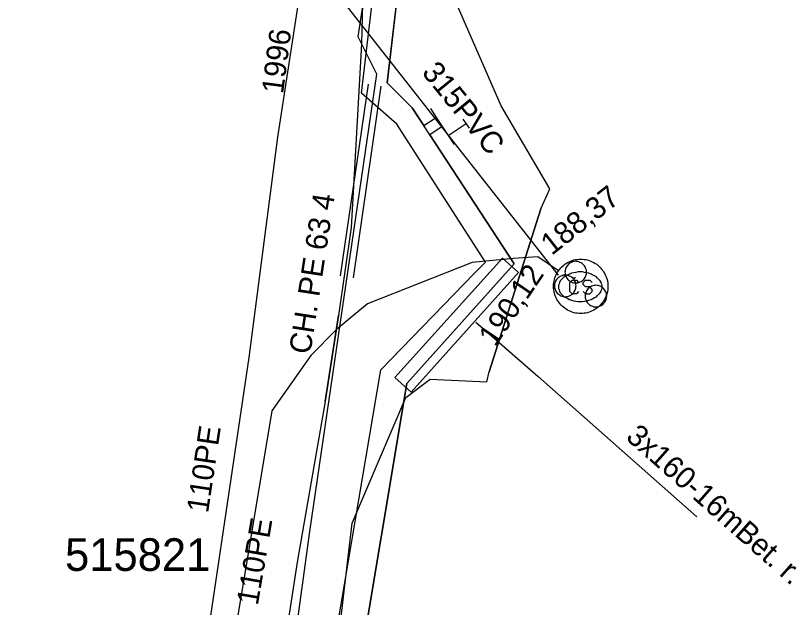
# Model space of a CAD drawing. Extents: x -746464 to -745690, y -1051581 to -1049993.
# Drawn here: x -745947.08 to -745911.13, y -1050989.69 to -1050962.47 of the extents above; entities that cross this region are included whole.
import ezdxf

# ---------------------------------------------------------------- set-up
doc = ezdxf.new("R2010")
doc.units = 0
for name, color, linetype in [('04_CETIN_sdelovaci_podzem', 7, 'Continuous'), ('45_Eltodo_chranicka', 7, 'Continuous'), ('45_Eltodo_popisy', 7, 'Continuous'), ('45_Eltodo_vedeni_NN_zemni', 7, 'Continuous'), ('48_Prazs_plynarenska_STL', 7, 'Continuous'), ('48_Prazs_plynarenska_STL_chranicka', 7, 'Continuous'), ('48_Prazs_plynarenska_STL_popisy', 7, 'Continuous'), ('51_PVaK_kanal_jednotna_overena poloha_rad', 7, 'Continuous'), ('51_PVaK_kanal_negravitacni_overena poloha', 7, 'Continuous'), ('51_PVaK_kanal_objekty', 7, 'Continuous'), ('51_PVaK_kanal_popisy', 7, 'Continuous'), ('51_PVaK_vodovod_overena poloha_rad', 7, 'Continuous'), ('51_PVaK_vodovod_popisy', 7, 'Continuous'), ('55_PREdi_chranicky', 7, 'Continuous'), ('55_PREdi_NN', 7, 'Continuous'), ('55_PREdi_NN_pripojovaci_misto', 7, 'Continuous'), ('55_PREdi_stavby_popisy', 7, 'Continuous')]:
    doc.layers.add(name, color=color, linetype=linetype)

msp = doc.modelspace()

# ---------------------------------------------------------------- linework, layer by layer
at = {"layer": '04_CETIN_sdelovaci_podzem'}
for points in [[(-745935.44, -1051011.78), (-745933.08, -1050998.46), (-745931.59, -1050985.81), (-745929.11, -1050980.04), (-745927.99, -1050979.19), (-745925.39, -1050979.32), (-745925.27, -1050978.86), (-745922.89, -1050971.35), (-745922.49, -1050970.43), (-745924.73, -1050966.62), (-745927.06, -1050961.26), (-745927.77, -1050956.54), (-745928.49, -1050954.94), (-745927.95, -1050949.17), (-745926.9, -1050938.73)], [(-745922.89, -1050971.35), (-745925.27, -1050978.86)]]:
    msp.add_lwpolyline(points, dxfattribs=at)
at = {"layer": '45_Eltodo_chranicka'}
for points in [[(-745930.853, -1050965.625), (-745932.13, -1050974.437)], [(-745930.259, -1050965.711), (-745931.536, -1050974.523)]]:
    msp.add_lwpolyline(points, dxfattribs=at)
at = {"layer": '45_Eltodo_vedeni_NN_zemni'}
for points in [[(-745933.528, -1050986.207), (-745930.448, -1050965.155), (-745931.301, -1050963.448), (-745930.562, -1050958.466)], [(-745937.853, -1051017.666), (-745933.528, -1050986.207)]]:
    msp.add_lwpolyline(points, dxfattribs=at)
at = {"layer": '48_Prazs_plynarenska_STL'}
msp.add_lwpolyline([(-745924.24, -1050897.439), (-745924.39, -1050898.5), (-745926.58, -1050914.43), (-745928.11, -1050927.89), (-745929.03, -1050935.56), (-745929.042, -1050935.678), (-745929.45, -1050939.54), (-745929.68, -1050942.17), (-745930.6, -1050952.07), (-745931.04, -1050958.72), (-745931.04, -1050959.41), (-745931.16, -1050963.77), (-745931.63, -1050972.21), (-745932.22, -1050976.26), (-745932.83, -1050980.22), (-745934.11, -1050987.61), (-745935.84, -1050998.78), (-745937.38, -1051010.18), (-745934.03, -1051011.36), (-745934.04, -1051011.96)], dxfattribs=at)
at = {"layer": '48_Prazs_plynarenska_STL_chranicka'}
msp.add_lwpolyline([(-745932.829, -1050980.22), (-745932.22, -1050976.259)], dxfattribs=at)
at = {"layer": '51_PVaK_kanal_jednotna_overena poloha_rad'}
msp.add_line((-745932.4, -1050961.31), (-745922.1, -1050974.41), dxfattribs=at)
at = {"layer": '51_PVaK_kanal_negravitacni_overena poloha'}
msp.add_lwpolyline([(-745922.09, -1050974.21), (-745923.04, -1050973.57), (-745924.15, -1050973.64), (-745926.06, -1050973.83), (-745930.88, -1050975.73), (-745932.31, -1050976.91), (-745933.49, -1050978.11), (-745935.29, -1050980.65), (-745937.09, -1050991.54), (-745940.03, -1051010.79), (-745942.5, -1051021.59), (-745944.17, -1051024.12), (-745946.392, -1051026.536)], dxfattribs=at)
at = {"layer": '51_PVaK_kanal_objekty'}
for q in [(-745921.44, -1050974.5), (-745921.3, -1050974.5)]:
    msp.add_line((-745921.38, -1050974.56), q, dxfattribs=at)
msp.add_lwpolyline([(-745919.809, -1050974.92), (-745919.812, -1050974.999), (-745919.819, -1050975.077), (-745919.831, -1050975.154), (-745919.848, -1050975.231), (-745919.87, -1050975.307), (-745919.897, -1050975.381), (-745919.928, -1050975.453), (-745919.964, -1050975.523), (-745920.004, -1050975.59), (-745920.048, -1050975.655), (-745920.096, -1050975.717), (-745920.148, -1050975.776), (-745920.204, -1050975.832), (-745920.263, -1050975.884), (-745920.325, -1050975.932), (-745920.39, -1050975.976), (-745920.457, -1050976.016), (-745920.527, -1050976.052), (-745920.6, -1050976.083), (-745920.673, -1050976.11), (-745920.749, -1050976.132), (-745920.826, -1050976.149), (-745920.903, -1050976.161), (-745920.981, -1050976.168), (-745921.06, -1050976.171), (-745921.139, -1050976.168), (-745921.217, -1050976.161), (-745921.294, -1050976.149), (-745921.371, -1050976.132), (-745921.447, -1050976.11), (-745921.521, -1050976.083), (-745921.593, -1050976.052), (-745921.663, -1050976.016), (-745921.73, -1050975.976), (-745921.795, -1050975.932), (-745921.857, -1050975.884), (-745921.916, -1050975.832), (-745921.972, -1050975.776), (-745922.024, -1050975.717), (-745922.072, -1050975.655), (-745922.116, -1050975.59), (-745922.156, -1050975.523), (-745922.192, -1050975.453), (-745922.223, -1050975.381), (-745922.25, -1050975.307), (-745922.272, -1050975.231), (-745922.289, -1050975.154), (-745922.301, -1050975.077), (-745922.308, -1050974.999), (-745922.311, -1050974.92), (-745922.308, -1050974.841), (-745922.301, -1050974.763), (-745922.289, -1050974.686), (-745922.272, -1050974.609), (-745922.25, -1050974.533), (-745922.223, -1050974.46), (-745922.192, -1050974.387), (-745922.156, -1050974.317), (-745922.116, -1050974.25), (-745922.072, -1050974.185), (-745922.024, -1050974.123), (-745921.972, -1050974.064), (-745921.916, -1050974.008), (-745921.857, -1050973.956), (-745921.795, -1050973.908), (-745921.73, -1050973.864), (-745921.663, -1050973.824), (-745921.593, -1050973.788), (-745921.521, -1050973.757), (-745921.447, -1050973.73), (-745921.371, -1050973.708), (-745921.294, -1050973.691), (-745921.217, -1050973.679), (-745921.139, -1050973.672), (-745921.06, -1050973.669), (-745920.981, -1050973.672), (-745920.903, -1050973.679), (-745920.826, -1050973.691), (-745920.749, -1050973.708), (-745920.673, -1050973.73), (-745920.6, -1050973.757), (-745920.527, -1050973.788), (-745920.457, -1050973.824), (-745920.39, -1050973.864), (-745920.325, -1050973.908), (-745920.263, -1050973.956), (-745920.204, -1050974.008), (-745920.148, -1050974.064), (-745920.096, -1050974.123), (-745920.048, -1050974.185), (-745920.004, -1050974.25), (-745919.964, -1050974.317), (-745919.928, -1050974.387), (-745919.897, -1050974.46), (-745919.87, -1050974.533), (-745919.848, -1050974.609), (-745919.831, -1050974.686), (-745919.819, -1050974.763), (-745919.812, -1050974.841)], close=True, dxfattribs=at)
for points in [[(-745920.79, -1050974.27), (-745920.8, -1050974.22), (-745920.8, -1050974.17), (-745920.82, -1050974.12), (-745920.84, -1050974.07), (-745920.86, -1050974.02), (-745920.89, -1050973.98), (-745920.92, -1050973.94), (-745920.96, -1050973.9), (-745921, -1050973.87), (-745921.04, -1050973.84), (-745921.09, -1050973.82), (-745921.14, -1050973.8), (-745921.19, -1050973.78), (-745921.24, -1050973.78), (-745921.29, -1050973.77), (-745921.34, -1050973.78), (-745921.39, -1050973.78), (-745921.44, -1050973.8), (-745921.49, -1050973.82), (-745921.54, -1050973.84), (-745921.58, -1050973.87), (-745921.62, -1050973.9), (-745921.66, -1050973.94), (-745921.69, -1050973.98), (-745921.72, -1050974.02), (-745921.74, -1050974.07), (-745921.76, -1050974.12), (-745921.78, -1050974.17), (-745921.78, -1050974.22), (-745921.79, -1050974.27), (-745921.78, -1050974.32), (-745921.78, -1050974.37), (-745921.76, -1050974.42), (-745921.74, -1050974.47), (-745921.72, -1050974.52), (-745921.69, -1050974.56), (-745921.66, -1050974.6), (-745921.62, -1050974.64), (-745921.58, -1050974.67), (-745921.54, -1050974.7), (-745921.49, -1050974.72), (-745921.44, -1050974.74), (-745921.39, -1050974.76), (-745921.34, -1050974.76), (-745921.29, -1050974.77), (-745921.24, -1050974.76), (-745921.19, -1050974.76), (-745921.14, -1050974.74), (-745921.09, -1050974.72), (-745921.04, -1050974.7), (-745921, -1050974.67), (-745920.96, -1050974.64), (-745920.92, -1050974.6), (-745920.89, -1050974.56), (-745920.86, -1050974.52), (-745920.84, -1050974.47), (-745920.82, -1050974.42), (-745920.8, -1050974.37), (-745920.8, -1050974.32), (-745920.79, -1050974.27)], [(-745921.27, -1050974.9), (-745921.28, -1050974.85), (-745921.28, -1050974.8), (-745921.3, -1050974.75), (-745921.32, -1050974.7), (-745921.34, -1050974.65), (-745921.37, -1050974.61), (-745921.4, -1050974.57), (-745921.44, -1050974.53), (-745921.48, -1050974.5), (-745921.52, -1050974.47), (-745921.57, -1050974.45), (-745921.62, -1050974.43), (-745921.67, -1050974.41), (-745921.72, -1050974.41), (-745921.77, -1050974.4), (-745921.82, -1050974.41), (-745921.87, -1050974.41), (-745921.92, -1050974.43), (-745921.97, -1050974.45), (-745922.02, -1050974.47), (-745922.06, -1050974.5), (-745922.1, -1050974.53), (-745922.14, -1050974.57), (-745922.17, -1050974.61), (-745922.2, -1050974.65), (-745922.22, -1050974.7), (-745922.24, -1050974.75), (-745922.26, -1050974.8), (-745922.26, -1050974.85), (-745922.27, -1050974.9), (-745922.26, -1050974.95), (-745922.26, -1050975), (-745922.24, -1050975.05), (-745922.22, -1050975.1), (-745922.2, -1050975.15), (-745922.17, -1050975.19), (-745922.14, -1050975.23), (-745922.1, -1050975.27), (-745922.06, -1050975.3), (-745922.02, -1050975.33), (-745921.97, -1050975.35), (-745921.92, -1050975.37), (-745921.87, -1050975.39), (-745921.82, -1050975.39), (-745921.77, -1050975.4), (-745921.72, -1050975.39), (-745921.67, -1050975.39), (-745921.62, -1050975.37), (-745921.57, -1050975.35), (-745921.52, -1050975.33), (-745921.48, -1050975.3), (-745921.44, -1050975.27), (-745921.4, -1050975.23), (-745921.37, -1050975.19), (-745921.34, -1050975.15), (-745921.32, -1050975.1), (-745921.3, -1050975.05), (-745921.28, -1050975), (-745921.28, -1050974.95), (-745921.27, -1050974.9)], [(-745922.08, -1050974.94), (-745922.08, -1050975.02), (-745922.06, -1050975.08), (-745922.04, -1050975.14), (-745922, -1050975.22), (-745921.94, -1050975.28), (-745921.88, -1050975.34), (-745921.82, -1050975.4), (-745921.74, -1050975.44), (-745921.66, -1050975.48), (-745921.58, -1050975.52), (-745921.48, -1050975.56), (-745921.38, -1050975.58), (-745921.28, -1050975.6), (-745921.18, -1050975.62), (-745921.08, -1050975.62), (-745920.98, -1050975.62), (-745920.88, -1050975.6), (-745920.78, -1050975.58), (-745920.68, -1050975.56), (-745920.58, -1050975.52), (-745920.5, -1050975.48), (-745920.42, -1050975.44), (-745920.34, -1050975.4), (-745920.28, -1050975.34), (-745920.22, -1050975.28), (-745920.16, -1050975.22), (-745920.12, -1050975.14), (-745920.1, -1050975.08), (-745920.08, -1050975.02), (-745920.08, -1050974.94), (-745920.08, -1050974.86), (-745920.1, -1050974.8), (-745920.12, -1050974.74), (-745920.16, -1050974.66), (-745920.22, -1050974.6), (-745920.28, -1050974.54), (-745920.34, -1050974.48), (-745920.42, -1050974.44), (-745920.5, -1050974.4), (-745920.58, -1050974.36), (-745920.68, -1050974.32), (-745920.78, -1050974.3), (-745920.88, -1050974.28), (-745920.98, -1050974.26), (-745921.08, -1050974.26), (-745921.18, -1050974.26), (-745921.28, -1050974.28), (-745921.38, -1050974.3), (-745921.48, -1050974.32), (-745921.58, -1050974.36), (-745921.66, -1050974.4), (-745921.74, -1050974.44), (-745921.82, -1050974.48), (-745921.88, -1050974.54), (-745921.94, -1050974.6), (-745922, -1050974.66), (-745922.04, -1050974.74), (-745922.06, -1050974.8), (-745922.08, -1050974.86), (-745922.08, -1050974.94)], [(-745921.16, -1050975.16), (-745921.26, -1050975.26), (-745921.46, -1050975.26), (-745921.56, -1050975.16), (-745921.56, -1050974.74), (-745921.46, -1050974.64), (-745921.26, -1050974.64), (-745921.16, -1050974.74)], [(-745920.94, -1050975.16), (-745920.84, -1050975.26), (-745920.64, -1050975.26), (-745920.54, -1050975.16), (-745920.54, -1050975.06), (-745920.64, -1050974.94), (-745920.84, -1050974.94), (-745920.94, -1050974.84), (-745920.94, -1050974.74), (-745920.84, -1050974.64), (-745920.64, -1050974.64), (-745920.54, -1050974.74)], [(-745919.86, -1050975.37), (-745919.87, -1050975.32), (-745919.87, -1050975.27), (-745919.89, -1050975.22), (-745919.91, -1050975.17), (-745919.93, -1050975.12), (-745919.96, -1050975.08), (-745919.99, -1050975.04), (-745920.03, -1050975), (-745920.07, -1050974.97), (-745920.11, -1050974.94), (-745920.16, -1050974.92), (-745920.21, -1050974.9), (-745920.26, -1050974.88), (-745920.31, -1050974.88), (-745920.36, -1050974.87), (-745920.41, -1050974.88), (-745920.46, -1050974.88), (-745920.51, -1050974.9), (-745920.56, -1050974.92), (-745920.61, -1050974.94), (-745920.65, -1050974.97), (-745920.69, -1050975), (-745920.73, -1050975.04), (-745920.76, -1050975.08), (-745920.79, -1050975.12), (-745920.81, -1050975.17), (-745920.83, -1050975.22), (-745920.85, -1050975.27), (-745920.85, -1050975.32), (-745920.86, -1050975.37), (-745920.85, -1050975.42), (-745920.85, -1050975.47), (-745920.83, -1050975.52), (-745920.81, -1050975.57), (-745920.79, -1050975.62), (-745920.76, -1050975.66), (-745920.73, -1050975.7), (-745920.69, -1050975.74), (-745920.65, -1050975.77), (-745920.61, -1050975.8), (-745920.56, -1050975.82), (-745920.51, -1050975.84), (-745920.46, -1050975.86), (-745920.41, -1050975.86), (-745920.36, -1050975.87), (-745920.31, -1050975.86), (-745920.26, -1050975.86), (-745920.21, -1050975.84), (-745920.16, -1050975.82), (-745920.11, -1050975.8), (-745920.07, -1050975.77), (-745920.03, -1050975.74), (-745919.99, -1050975.7), (-745919.96, -1050975.66), (-745919.93, -1050975.62), (-745919.91, -1050975.57), (-745919.89, -1050975.52), (-745919.87, -1050975.47), (-745919.87, -1050975.42), (-745919.86, -1050975.37)]]:
    msp.add_lwpolyline(points, dxfattribs=at)
at = {"layer": '51_PVaK_vodovod_overena poloha_rad'}
msp.add_lwpolyline([(-745930.78, -1050957.82), (-745933.39, -1050957.47), (-745935.02, -1050968.05), (-745936.34, -1050978.19), (-745938.53, -1050992.87), (-745941.27, -1051010.72), (-745942.84, -1051021.08), (-745945.52, -1051023.03)], dxfattribs=at)
at = {"layer": '55_PREdi_chranicky'}
msp.add_lwpolyline([(-745924.668, -1050973.618), (-745923.925, -1050974.287), (-745928.873, -1050979.787), (-745929.616, -1050979.118), (-745924.668, -1050973.618)], close=True, dxfattribs=at)
at = {"layer": '55_PREdi_NN'}
for points in [[(-745925.944, -1050974.322), (-745925.439, -1050973.802), (-745929.534, -1050967.465), (-745931.161, -1050966.035), (-745923.087, -1050897.794), (-745922.052, -1050897.675), (-745921.205, -1050897.823)], [(-745922.056, -1050950.276), (-745922.103, -1050950.737), (-745922.354, -1050951.788), (-745928.301, -1050951.171), (-745929.975, -1050965.56), (-745929.401, -1050966.13)], [(-745932.338, -1051022.282), (-745932.127, -1051008.162), (-745931.416, -1050993.444), (-745929.063, -1050979.386), (-745924.123, -1050973.879), (-745928.821, -1050966.705), (-745929.975, -1050965.56), (-745928.205, -1050950.605)], [(-745929.401, -1050966.13), (-745928.821, -1050966.705), (-745928.283, -1050967.526), (-745927.71, -1050967.149)], [(-745927.985, -1050966.731), (-745927.71, -1050967.149), (-745927.436, -1050967.567), (-745927.161, -1050967.985), (-745926.886, -1050968.402)], [(-745927.436, -1050967.567), (-745928.009, -1050967.944), (-745924.123, -1050973.879), (-745924.934, -1050974.783)], [(-745927.161, -1050967.985), (-745926.743, -1050967.71)], [(-745994.018, -1051019.111), (-745994.063, -1051020.123), (-745951.022, -1051022.089), (-745933.461, -1051022.259), (-745932.788, -1050993.628), (-745930.263, -1050978.766), (-745925.944, -1050974.322)], [(-745924.934, -1050974.783), (-745929.063, -1050979.386), (-745931.416, -1050993.444), (-745932.338, -1051022.282), (-745930.504, -1051024.117), (-745927.354, -1051025.768), (-745925.664, -1051026.298), (-745922.716, -1051026.624), (-745922.673, -1051025.544)]]:
    msp.add_lwpolyline(points, dxfattribs=at)
at = {"layer": '55_PREdi_NN_pripojovaci_misto'}
for p, q in [((-745926.189, -1050967.638), (-745926.468, -1050967.223)), ((-745926.743, -1050967.71), (-745926.328, -1050967.43))]:
    msp.add_line(p, q, dxfattribs=at)
at = {"layer": '55_PREdi_stavby_popisy'}
msp.add_lwpolyline([(-745925.894, -1050976.575), (-745923.016, -1050979.073), (-745915.713, -1050985.527)], dxfattribs=at)

# ---------------------------------------------------------------- texts
at = {"layer": '45_Eltodo_popisy'}
msp.add_text('515821', height=1.5, dxfattribs=at).set_placement((-745944.808, -1050988.012))
at = {"layer": '48_Prazs_plynarenska_STL_popisy'}
msp.add_text('CH. PE 63 4', height=1, rotation=81.2593, dxfattribs=at).set_placement((-745933.511, -1050978.078))
at = {"layer": '51_PVaK_kanal_popisy'}
for s, rotation, p in [('315PVC', 309.1764, (-745928.414, -1050965.094)), ('188,37', 38.1584, (-745922.398, -1050973.526)), ('190,12', 56.0033, (-745925, -1050977.74)), ('110PE', 80.316, (-745935.93, -1050989.63))]:
    msp.add_text(s, height=1, rotation=rotation, dxfattribs=at).set_placement(p)
at = {"layer": '51_PVaK_vodovod_popisy'}
for s, rotation, p in [('1996', 82.5826, (-745934.767, -1050966.095)), ('110PE', 81.515, (-745938.222, -1050985.381))]:
    msp.add_text(s, height=1, rotation=rotation, dxfattribs=at).set_placement(p)
at = {"layer": '55_PREdi_stavby_popisy'}
msp.add_text('3x160-16mBet. r.', height=1, rotation=318.5285, dxfattribs=at).set_placement((-745919.033, -1050981.925))

doc.saveas('drawing.dxf')
